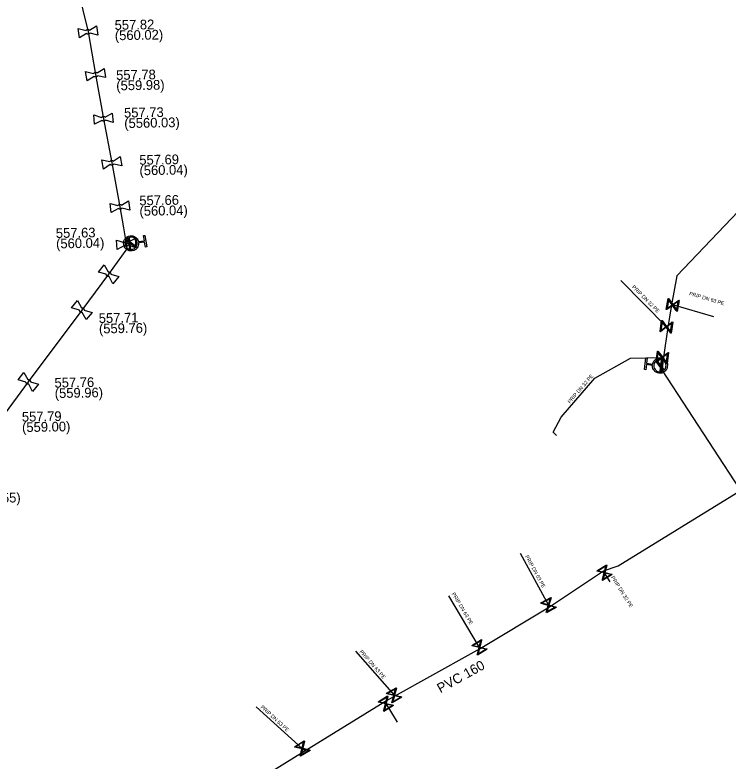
# Model space of a CAD drawing. Extents: x -643842 to -636370, y -1119190 to -1110210.
# Drawn here: x -642134.5 to -642038.9, y -1114879.5 to -1114779.5 of the extents above; entities that cross this region are included whole.
import ezdxf

# ---------------------------------------------------------------- set-up
doc = ezdxf.new("R2010")
doc.units = 0
for name, color, linetype in [('22', 7, 'Continuous'), ('Default', 7, 'Continuous'), ('Level 16', 7, 'Continuous'), ('Level 20', 7, 'Continuous'), ('Level 21', 7, 'Continuous'), ('Level 23', 7, 'Continuous'), ('Level 27', 7, 'Continuous'), ('Level 28', 7, 'Continuous'), ('Level 33', 7, 'Continuous')]:
    doc.layers.add(name, color=color, linetype=linetype)

msp = doc.modelspace()

# ---------------------------------------------------------------- linework, layer by layer
at = {"layer": 'Default'}
for points in [[(-642124.96, -1114781.55), (-642124.94, -1114781.51), (-642124.89, -1114781.47), (-642124.83, -1114781.42), (-642124.75, -1114781.41), (-642124.67, -1114781.4), (-642124.58, -1114781.43), (-642124.53, -1114781.45), (-642124.49, -1114781.48)], [(-642124.43, -1114781.89), (-642124.46, -1114781.93), (-642124.5, -1114781.96), (-642124.57, -1114782.02), (-642124.65, -1114782.03), (-642124.73, -1114782.04), (-642124.81, -1114782.01), (-642124.86, -1114781.99), (-642124.9, -1114781.96)], [(-642123.95, -1114787.3), (-642123.92, -1114787.25), (-642123.88, -1114787.22), (-642123.81, -1114787.17), (-642123.73, -1114787.15), (-642123.65, -1114787.14), (-642123.57, -1114787.17), (-642123.52, -1114787.18), (-642123.48, -1114787.22)], [(-642123.41, -1114787.62), (-642123.44, -1114787.67), (-642123.48, -1114787.7), (-642123.55, -1114787.75), (-642123.63, -1114787.77), (-642123.71, -1114787.78), (-642123.79, -1114787.75), (-642123.84, -1114787.73), (-642123.88, -1114787.7)], [(-642122.88, -1114793.19), (-642122.85, -1114793.15), (-642122.81, -1114793.11), (-642122.74, -1114793.07), (-642122.66, -1114793.06), (-642122.58, -1114793.05), (-642122.5, -1114793.09), (-642122.45, -1114793.11), (-642122.41, -1114793.15)], [(-642122.37, -1114793.55), (-642122.4, -1114793.59), (-642122.45, -1114793.63), (-642122.52, -1114793.67), (-642122.6, -1114793.68), (-642122.68, -1114793.69), (-642122.76, -1114793.65), (-642122.81, -1114793.63), (-642122.85, -1114793.59)], [(-642121.79, -1114799.12), (-642121.76, -1114799.08), (-642121.72, -1114799.04), (-642121.66, -1114798.99), (-642121.58, -1114798.97), (-642121.5, -1114798.96), (-642121.41, -1114798.99), (-642121.36, -1114799), (-642121.32, -1114799.04)], [(-642121.25, -1114799.44), (-642121.27, -1114799.48), (-642121.32, -1114799.52), (-642121.38, -1114799.57), (-642121.46, -1114799.59), (-642121.54, -1114799.6), (-642121.62, -1114799.57), (-642121.67, -1114799.56), (-642121.72, -1114799.52)], [(-642120.68, -1114805.01), (-642120.65, -1114804.96), (-642120.61, -1114804.93), (-642120.54, -1114804.88), (-642120.46, -1114804.87), (-642120.38, -1114804.86), (-642120.3, -1114804.89), (-642120.25, -1114804.91), (-642120.21, -1114804.95)], [(-642120.16, -1114805.35), (-642120.19, -1114805.39), (-642120.23, -1114805.43), (-642120.3, -1114805.48), (-642120.38, -1114805.49), (-642120.46, -1114805.5), (-642120.54, -1114805.47), (-642120.59, -1114805.45), (-642120.63, -1114805.41)], [(-642117.92, -1114810.02), (-642117.9, -1114810.38), (-642118.11, -1114810.68), (-642118.36, -1114811.01), (-642118.77, -1114811.07), (-642119.18, -1114811.13), (-642119.51, -1114810.88), (-642119.85, -1114810.64), (-642119.91, -1114810.23), (-642119.97, -1114809.82), (-642119.73, -1114809.49), (-642119.48, -1114809.15), (-642119.07, -1114809.09), (-642118.66, -1114809.03), (-642118.33, -1114809.27), (-642118.03, -1114809.49), (-642117.95, -1114809.84)], [(-642119.63, -1114809.67), (-642119.76, -1114809.91), (-642119.72, -1114810.2), (-642119.67, -1114810.53), (-642119.4, -1114810.73), (-642119.13, -1114810.93), (-642118.8, -1114810.88), (-642118.51, -1114810.84), (-642118.32, -1114810.63)], [(-642118.21, -1114810.49), (-642118.07, -1114810.25), (-642118.11, -1114809.96), (-642118.17, -1114809.62), (-642118.44, -1114809.42), (-642118.71, -1114809.22), (-642119.04, -1114809.27), (-642119.33, -1114809.32), (-642119.52, -1114809.53)], [(-642119.83, -1114809.98), (-642119.8, -1114809.93), (-642119.76, -1114809.9), (-642119.69, -1114809.86), (-642119.61, -1114809.85), (-642119.53, -1114809.84), (-642119.45, -1114809.88), (-642119.4, -1114809.9), (-642119.36, -1114809.94)], [(-642119.33, -1114810.34), (-642119.36, -1114810.39), (-642119.4, -1114810.42), (-642119.47, -1114810.46), (-642119.55, -1114810.47), (-642119.63, -1114810.48), (-642119.71, -1114810.44), (-642119.76, -1114810.42), (-642119.8, -1114810.38)], [(-642121.88, -1114814.53), (-642121.93, -1114814.54), (-642121.99, -1114814.53), (-642122.07, -1114814.51), (-642122.14, -1114814.46), (-642122.2, -1114814.41), (-642122.23, -1114814.33), (-642122.25, -1114814.28), (-642122.25, -1114814.23)], [(-642122, -1114813.91), (-642121.94, -1114813.9), (-642121.89, -1114813.91), (-642121.81, -1114813.93), (-642121.74, -1114813.98), (-642121.68, -1114814.03), (-642121.65, -1114814.11), (-642121.63, -1114814.16), (-642121.63, -1114814.21)], [(-642125.59, -1114818.72), (-642125.53, -1114818.71), (-642125.48, -1114818.72), (-642125.4, -1114818.74), (-642125.33, -1114818.79), (-642125.27, -1114818.84), (-642125.24, -1114818.92), (-642125.22, -1114818.97), (-642125.22, -1114819.02)], [(-642125.47, -1114819.34), (-642125.52, -1114819.35), (-642125.58, -1114819.34), (-642125.66, -1114819.32), (-642125.73, -1114819.27), (-642125.79, -1114819.22), (-642125.82, -1114819.14), (-642125.84, -1114819.09), (-642125.84, -1114819.04)], [(-642049.01, -1114826.26), (-642048.94, -1114825.9), (-642048.65, -1114825.68), (-642048.32, -1114825.43), (-642047.91, -1114825.48), (-642047.5, -1114825.53), (-642047.24, -1114825.86), (-642046.99, -1114826.19), (-642047.04, -1114826.6), (-642047.1, -1114827.01), (-642047.42, -1114827.26), (-642047.75, -1114827.52), (-642048.16, -1114827.47), (-642048.57, -1114827.41), (-642048.83, -1114827.09), (-642049.05, -1114826.8), (-642049.04, -1114826.44)], [(-642047.47, -1114827.06), (-642047.27, -1114826.87), (-642047.23, -1114826.58), (-642047.19, -1114826.25), (-642047.39, -1114825.98), (-642047.6, -1114825.71), (-642047.93, -1114825.67), (-642048.22, -1114825.63), (-642048.46, -1114825.78)], [(-642048.6, -1114825.89), (-642048.81, -1114826.08), (-642048.84, -1114826.37), (-642048.89, -1114826.71), (-642048.68, -1114826.97), (-642048.48, -1114827.24), (-642048.14, -1114827.28), (-642047.85, -1114827.32), (-642047.61, -1114827.17)], [(-642132.65, -1114828.97), (-642132.7, -1114828.98), (-642132.76, -1114828.97), (-642132.84, -1114828.95), (-642132.91, -1114828.9), (-642132.97, -1114828.85), (-642133, -1114828.77), (-642133.02, -1114828.72), (-642133.02, -1114828.67)], [(-642132.77, -1114828.35), (-642132.71, -1114828.34), (-642132.66, -1114828.35), (-642132.58, -1114828.37), (-642132.51, -1114828.42), (-642132.45, -1114828.47), (-642132.42, -1114828.55), (-642132.4, -1114828.6), (-642132.4, -1114828.65)]]:
    msp.add_open_spline(points, degree=3, dxfattribs=at)
at = {"layer": 'Level 16'}
for points in [[(-642119.19, -1114809.35), (-642119.02, -1114810.84), (-642119.11, -1114810.85), (-642119.28, -1114809.36), (-642119.19, -1114809.35)], [(-642045.45, -1114817.72), (-642045.71, -1114819.2), (-642045.77, -1114819.18), (-642045.84, -1114819.08), (-642046.33, -1114818.39), (-642047.12, -1114818.95), (-642047.19, -1114818.94), (-642046.93, -1114817.46), (-642046.87, -1114817.47), (-642046.31, -1114818.27), (-642045.62, -1114817.78), (-642045.52, -1114817.71), (-642045.45, -1114817.72)], [(-642047.07, -1114818.81), (-642046.38, -1114818.32), (-642046.87, -1114817.63), (-642047.07, -1114818.81)], [(-642045.57, -1114817.86), (-642046.26, -1114818.34), (-642045.77, -1114819.02), (-642045.57, -1114817.86)], [(-642046.32, -1114820.63), (-642046.53, -1114822.12), (-642046.59, -1114822.11), (-642046.67, -1114822), (-642047.18, -1114821.33), (-642047.95, -1114821.92), (-642048.01, -1114821.91), (-642047.81, -1114820.43), (-642047.74, -1114820.44), (-642047.16, -1114821.21), (-642046.49, -1114820.7), (-642046.39, -1114820.62), (-642046.32, -1114820.63)], [(-642047.9, -1114821.77), (-642047.23, -1114821.26), (-642047.74, -1114820.59), (-642047.9, -1114821.77)], [(-642046.44, -1114820.77), (-642047.11, -1114821.28), (-642046.6, -1114821.95), (-642046.44, -1114820.77)], [(-642046.89, -1114824.71), (-642047.06, -1114826.2), (-642047.12, -1114826.19), (-642047.2, -1114826.09), (-642047.72, -1114825.43), (-642048.48, -1114826.04), (-642048.55, -1114826.03), (-642048.38, -1114824.54), (-642048.31, -1114824.55), (-642047.71, -1114825.31), (-642047.05, -1114824.79), (-642046.95, -1114824.7), (-642046.89, -1114824.71)], [(-642048.44, -1114825.89), (-642047.78, -1114825.36), (-642048.3, -1114824.71), (-642048.44, -1114825.89)], [(-642047.71, -1114825.75), (-642047.93, -1114827.24), (-642048.02, -1114827.22), (-642047.8, -1114825.74), (-642047.71, -1114825.75)], [(-642047, -1114824.86), (-642047.66, -1114825.38), (-642047.13, -1114826.03), (-642047, -1114824.86)], [(-642054.42, -1114854.49), (-642055.71, -1114855.26), (-642055.75, -1114855.2), (-642055.71, -1114855.08), (-642055.5, -1114854.26), (-642056.44, -1114854.03), (-642056.48, -1114853.97), (-642055.19, -1114853.2), (-642055.15, -1114853.26), (-642055.4, -1114854.2), (-642054.58, -1114854.41), (-642054.46, -1114854.44), (-642054.42, -1114854.49)], [(-642056.3, -1114853.97), (-642055.48, -1114854.18), (-642055.28, -1114853.36), (-642056.3, -1114853.97)], [(-642054.61, -1114854.49), (-642055.42, -1114854.29), (-642055.62, -1114855.1), (-642054.61, -1114854.49)], [(-642061.94, -1114858.88), (-642063.26, -1114859.6), (-642063.29, -1114859.54), (-642063.25, -1114859.42), (-642063.01, -1114858.61), (-642063.95, -1114858.34), (-642063.98, -1114858.28), (-642062.66, -1114857.56), (-642062.63, -1114857.62), (-642062.91, -1114858.55), (-642062.1, -1114858.79), (-642061.97, -1114858.82), (-642061.94, -1114858.88)], [(-642063.8, -1114858.29), (-642062.99, -1114858.53), (-642062.75, -1114857.72), (-642063.8, -1114858.29)], [(-642062.13, -1114858.87), (-642062.93, -1114858.64), (-642063.17, -1114859.44), (-642062.13, -1114858.87)], [(-642071.2, -1114864.5), (-642072.49, -1114865.27), (-642072.53, -1114865.21), (-642072.49, -1114865.09), (-642072.28, -1114864.27), (-642073.22, -1114864.03), (-642073.26, -1114863.98), (-642071.96, -1114863.21), (-642071.93, -1114863.27), (-642072.17, -1114864.21), (-642071.36, -1114864.42), (-642071.23, -1114864.45), (-642071.2, -1114864.5)], [(-642073.08, -1114863.98), (-642072.26, -1114864.19), (-642072.05, -1114863.37), (-642073.08, -1114863.98)], [(-642071.38, -1114864.5), (-642072.2, -1114864.29), (-642072.4, -1114865.11), (-642071.38, -1114864.5)], [(-642082.63, -1114870.94), (-642083.93, -1114871.7), (-642083.96, -1114871.64), (-642083.93, -1114871.52), (-642083.71, -1114870.7), (-642084.65, -1114870.46), (-642084.69, -1114870.4), (-642083.39, -1114869.65), (-642083.36, -1114869.7), (-642083.61, -1114870.64), (-642082.79, -1114870.85), (-642082.67, -1114870.88), (-642082.63, -1114870.94)], [(-642083.75, -1114872.04), (-642085.03, -1114872.82), (-642085.07, -1114872.76), (-642085.03, -1114872.64), (-642084.83, -1114871.82), (-642085.78, -1114871.59), (-642085.81, -1114871.54), (-642084.53, -1114870.76), (-642084.49, -1114870.82), (-642084.73, -1114871.76), (-642083.91, -1114871.96), (-642083.78, -1114871.99), (-642083.75, -1114872.04)], [(-642084.51, -1114870.41), (-642083.69, -1114870.62), (-642083.48, -1114869.81), (-642084.51, -1114870.41)], [(-642082.82, -1114870.94), (-642083.63, -1114870.73), (-642083.84, -1114871.54), (-642082.82, -1114870.94)], [(-642085.63, -1114871.54), (-642084.81, -1114871.74), (-642084.61, -1114870.92), (-642085.63, -1114871.54)], [(-642083.93, -1114872.04), (-642084.75, -1114871.84), (-642084.95, -1114872.66), (-642083.93, -1114872.04)], [(-642094.94, -1114878.05), (-642096.22, -1114878.83), (-642096.25, -1114878.78), (-642096.22, -1114878.65), (-642096.02, -1114877.83), (-642096.97, -1114877.61), (-642097, -1114877.56), (-642095.73, -1114876.77), (-642095.69, -1114876.82), (-642095.92, -1114877.77), (-642095.1, -1114877.96), (-642094.97, -1114877.99), (-642094.94, -1114878.05)], [(-642096.82, -1114877.55), (-642096, -1114877.75), (-642095.81, -1114876.93), (-642096.82, -1114877.55)], [(-642095.12, -1114878.05), (-642095.94, -1114877.85), (-642096.13, -1114878.67), (-642095.12, -1114878.05)]]:
    msp.add_lwpolyline(points, dxfattribs=at)
at = {"layer": 'Level 21'}
for points in [[(-642131.07, -1114754.01), (-642131.45, -1114754.55), (-642131.53, -1114754.7), (-642131.52, -1114754.86), (-642131.42, -1114755.16), (-642130.27, -1114759.04), (-642128.88, -1114764.18), (-642127.48, -1114770.05), (-642126.09, -1114775.88), (-642124.7, -1114781.72), (-642123.68, -1114787.46), (-642122.63, -1114793.37), (-642121.52, -1114799.28), (-642120.42, -1114805.18), (-642119.92, -1114808), (-642119.58, -1114810.16), (-642119.55, -1114810.41), (-642119.54, -1114810.55), (-642119.51, -1114810.8), (-642119.65, -1114811), (-642121.94, -1114814.22), (-642125.53, -1114819.03), (-642132.71, -1114828.66), (-642136.28, -1114833.5)], [(-642012.32, -1114778.91), (-642016.03, -1114782.82), (-642032.94, -1114800.97), (-642045.76, -1114814.42), (-642046.46, -1114818.3), (-642046.81, -1114820.26), (-642046.96, -1114821.31), (-642047.56, -1114825.34), (-642047.71, -1114826.51), (-642047.75, -1114827.11), (-642037.39, -1114842.96), (-642037.25, -1114843.19)], [(-642099.99, -1114880.8), (-642095.73, -1114878.18), (-642095.62, -1114878.11), (-642084.9, -1114871.52), (-642083.6, -1114870.77), (-642073.33, -1114865.08), (-642072.13, -1114864.41), (-642072.13, -1114864.41), (-642062.82, -1114858.81), (-642055.61, -1114853.98), (-642053.63, -1114853.29), (-642037.25, -1114843.19)]]:
    msp.add_lwpolyline(points, dxfattribs=at)
at = {"layer": 'Level 23'}
for points in [[(-642118.92, -1114810.08), (-642119.15, -1114810.1), (-642119.35, -1114810.13), (-642119.58, -1114810.16)], [(-642053.29, -1114815.04), (-642047.17, -1114821.27), (-642046.96, -1114821.31)], [(-642040.82, -1114819.94), (-642046.32, -1114818.33), (-642046.46, -1114818.3)], [(-642061.88, -1114835.84), (-642062.34, -1114835.4), (-642061.26, -1114833.36), (-642056.78, -1114828.15), (-642052, -1114825.49), (-642047.72, -1114825.37), (-642047.56, -1114825.34)], [(-642048.05, -1114826.46), (-642047.87, -1114826.49), (-642047.71, -1114826.51)], [(-642066.76, -1114851.6), (-642062.96, -1114858.58), (-642062.82, -1114858.81)], [(-642054.69, -1114855.45), (-642055.45, -1114854.23), (-642055.61, -1114853.98)], [(-642072.13, -1114864.41), (-642072.23, -1114864.24), (-642076.31, -1114857.34)], [(-642088.84, -1114864.76), (-642083.66, -1114870.67), (-642083.6, -1114870.77)], [(-642084.9, -1114871.52), (-642084.81, -1114871.64), (-642084.78, -1114871.79), (-642083.24, -1114874.25)], [(-642095.62, -1114878.11), (-642095.97, -1114877.8), (-642102.15, -1114872.21)]]:
    msp.add_lwpolyline(points, dxfattribs=at)
at = {"layer": 'Level 28'}
for points in [[(-642124.9, -1114781.96), (-642125.84, -1114782.52), (-642126.03, -1114781.29), (-642124.96, -1114781.55)], [(-642124.49, -1114781.48), (-642123.56, -1114780.92)], [(-642123.56, -1114780.92), (-642123.37, -1114782.15), (-642124.43, -1114781.89)], [(-642123.48, -1114787.22), (-642122.55, -1114786.63)], [(-642122.55, -1114786.63), (-642122.34, -1114787.86), (-642123.41, -1114787.62)], [(-642123.88, -1114787.7), (-642124.81, -1114788.29), (-642125.02, -1114787.06), (-642123.95, -1114787.3)], [(-642122.41, -1114793.15), (-642121.44, -1114792.63)], [(-642121.44, -1114792.63), (-642121.33, -1114793.88), (-642122.37, -1114793.55)], [(-642122.85, -1114793.59), (-642123.82, -1114794.11), (-642123.93, -1114792.86), (-642122.88, -1114793.19)], [(-642121.32, -1114799.04), (-642120.41, -1114798.44)], [(-642120.41, -1114798.44), (-642120.18, -1114799.67), (-642121.25, -1114799.44)], [(-642121.72, -1114799.52), (-642122.63, -1114800.12), (-642122.86, -1114798.89), (-642121.79, -1114799.12)], [(-642120.63, -1114805.41), (-642121.58, -1114805.96), (-642121.74, -1114804.73), (-642120.68, -1114805.01)], [(-642120.21, -1114804.95), (-642119.26, -1114804.39)], [(-642119.26, -1114804.39), (-642119.1, -1114805.63), (-642120.16, -1114805.35)], [(-642119.8, -1114810.38), (-642120.77, -1114810.89), (-642120.88, -1114809.64), (-642119.83, -1114809.98)], [(-642119.36, -1114809.94), (-642118.39, -1114809.43)], [(-642118.39, -1114809.43), (-642118.28, -1114810.68), (-642119.33, -1114810.34)], [(-642122.25, -1114814.23), (-642123.31, -1114813.92), (-642122.52, -1114812.95), (-642122, -1114813.91)], [(-642120.57, -1114814.52), (-642121.36, -1114815.49), (-642121.88, -1114814.53)], [(-642121.63, -1114814.21), (-642120.57, -1114814.52)], [(-642125.84, -1114819.04), (-642126.9, -1114818.73), (-642126.11, -1114817.76), (-642125.59, -1114818.72)], [(-642124.16, -1114819.33), (-642124.95, -1114820.3), (-642125.47, -1114819.34)], [(-642125.22, -1114819.02), (-642124.16, -1114819.33)], [(-642133.02, -1114828.67), (-642134.08, -1114828.36), (-642133.29, -1114827.39), (-642132.77, -1114828.35)], [(-642132.4, -1114828.65), (-642131.34, -1114828.96)], [(-642131.34, -1114828.96), (-642132.13, -1114829.93), (-642132.65, -1114828.97)]]:
    msp.add_lwpolyline(points, dxfattribs=at)
at = {"layer": 'Level 33'}
for points in [[(-642118.32, -1114810.63), (-642119.63, -1114809.67)], [(-642119.52, -1114809.53), (-642118.21, -1114810.49)], [(-642117.95, -1114809.84), (-642117.14, -1114809.72), (-642117.24, -1114809.04), (-642117.06, -1114809.01), (-642116.83, -1114810.55), (-642117.01, -1114810.58), (-642117.11, -1114809.9), (-642117.92, -1114810.02)], [(-642049.04, -1114826.44), (-642049.85, -1114826.33), (-642049.94, -1114827.02), (-642050.12, -1114826.99), (-642049.92, -1114825.44), (-642049.74, -1114825.47), (-642049.83, -1114826.15), (-642049.01, -1114826.26)], [(-642048.46, -1114825.78), (-642047.47, -1114827.06)], [(-642047.61, -1114827.17), (-642048.6, -1114825.89)]]:
    msp.add_lwpolyline(points, dxfattribs=at)

# ---------------------------------------------------------------- texts
at = {"layer": '22'}
for s, rotation, p in [('PRIP DN 32 PE', 315, (-642051.83, -1114815.98)), ('PRIP DN 63 PE', 343.6838, (-642044.16, -1114817.02)), ('PRIP DN 32 PE', 49.3083, (-642060.09, -1114831.59)), ('PRIP DN 63 PE', 298.5644, (-642066.12, -1114852.05)), ('PRIP DN 32 PE', 302.2433, (-642054.62, -1114854.85)), ('PRIP DN 63 PE', 300.604, (-642075.96, -1114857.06)), ('PRIP DN 63 PE', 311.2339, (-642088.34, -1114864.86)), ('PRIP DN 63 PE', 317.8697, (-642101.62, -1114872.33))]:
    msp.add_text(s, height=0.5, rotation=rotation, dxfattribs=at).set_placement(p)
at = {"layer": 'Level 20'}
msp.add_text('PVC 160', height=1.3, rotation=28.9723, dxfattribs=at).set_placement((-642077.46, -1114870.41))
at = {"layer": 'Level 27'}
for s, p in [('557.82', (-642121.12, -1114781.46)), ('(560.02)', (-642121.09, -1114782.85)), ('557.78', (-642120.92, -1114788.17)), ('(559.98)', (-642120.9, -1114789.57)), ('557.73', (-642119.86, -1114793.22)), ('(5560.03)', (-642119.83, -1114794.62)), ('557.69', (-642117.81, -1114799.55)), ('(560.04)', (-642117.79, -1114800.95)), ('557.66', (-642117.81, -1114804.99)), ('(560.04)', (-642117.79, -1114806.39)), ('557.63', (-642129, -1114809.36)), ('(560.04)', (-642128.97, -1114810.76)), ('557.71', (-642123.25, -1114820.76)), ('(559.76)', (-642123.22, -1114822.16)), ('557.76', (-642129.18, -1114829.42)), ('(559.96)', (-642129.15, -1114830.82)), ('557.79', (-642133.55, -1114833.98)), ('(559.00)', (-642133.53, -1114835.38)), ('(559.55)', (-642140.19, -1114844.91))]:
    msp.add_text(s, height=1.3, rotation=1, dxfattribs=at).set_placement(p)

doc.saveas('drawing.dxf')
